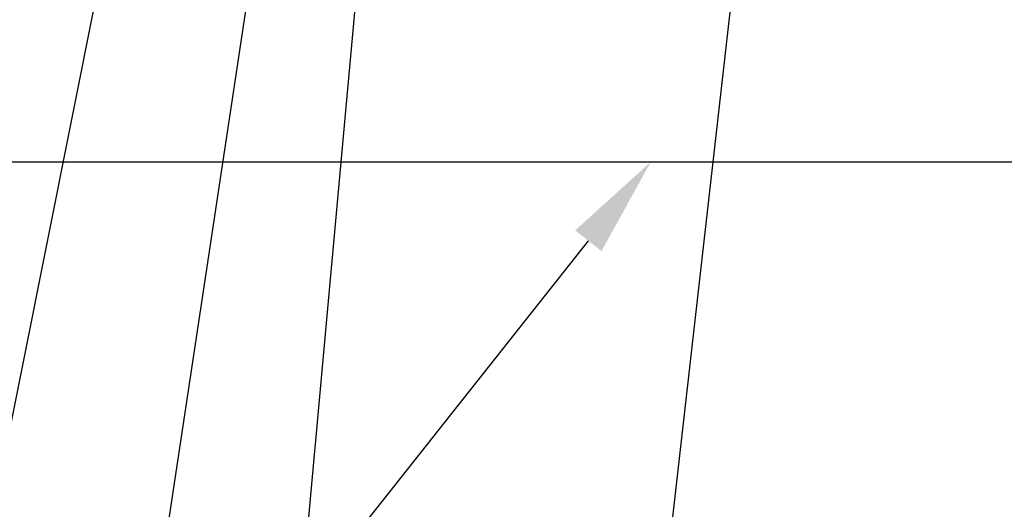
# Model space of a CAD drawing. Header units: inches. Extents: x 1880 to 2363, y -453 to -54.
# Tile 351 of 656: x 2040.146 to 2041.673, y -269.998 to -269.238. Entities that reach past the tile are written whole.
import ezdxf

# ---------------------------------------------------------------- set-up
doc = ezdxf.new("R2010")
doc.units = ezdxf.units.IN
doc.header["$LTSCALE"] = 0.5
doc.header["$MEASUREMENT"] = 0
doc.layers.add('DIE-M-S', color=8, linetype='Continuous')
doc.layers.add('SID-M-S', color=105, linetype='Continuous')

msp = doc.modelspace()

# ---------------------------------------------------------------- linework, layer by layer
at = {"layer": 'DIE-M-S', "linetype": 'Continuous', "lineweight": 25}
msp.add_line((2036.06679, -269.45862), (2046.18179, -269.45862), dxfattribs=at)
at = {"layer": 'SID-M-S'}
for p, q in [((2041.57396, -266.34363), (2040.70372, -274.01687)), ((2040.896, -266.57537), (2039.77208, -274.0178)), ((2040.90519, -266.57648), (2040.23008, -274.01643)), ((2040.60112, -267.52168), (2039.29816, -274.0194)), ((2041.02747, -269.58094), (2037.48414, -274.05718))]:
    msp.add_line(p, q, dxfattribs=at)
msp.add_solid([(2041.00708, -269.5648), (2041.12429, -269.45862), (2041.00708, -269.5648), (2041.04785, -269.59708)], dxfattribs=at)

doc.saveas('drawing.dxf')
